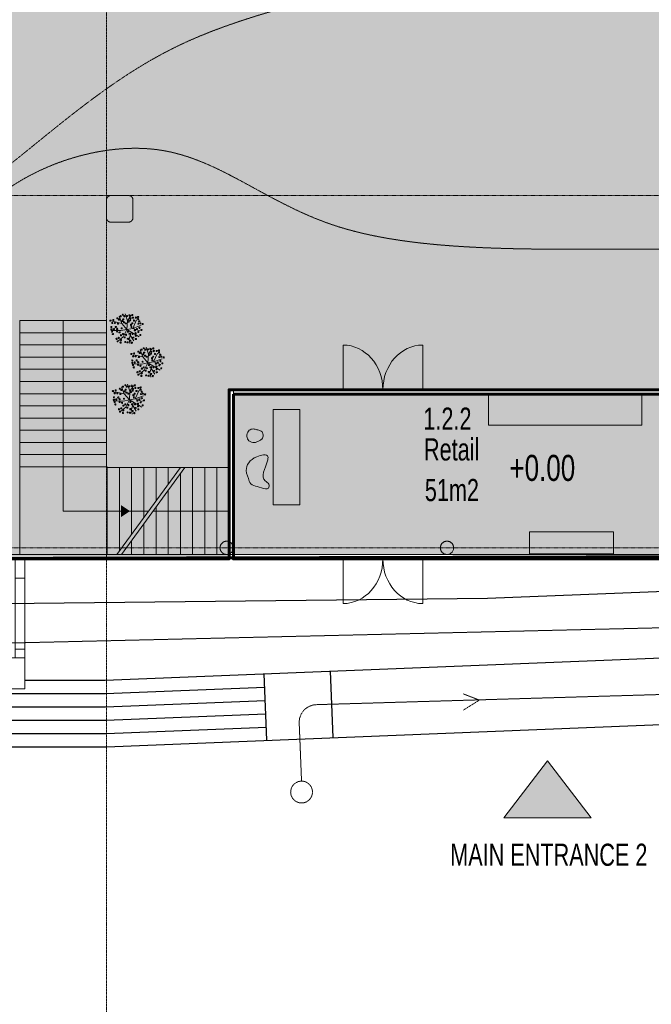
# Model space of a CAD drawing. Header units: millimetres. Extents: x -409347 to -76892, y 286088 to 1850972.
# Tile 340 of 364: x -257805 to -243535, y 1420954 to 1443180. Entities that reach past the tile are written whole.
import ezdxf

# ---------------------------------------------------------------- set-up
doc = ezdxf.new("R2010")
doc.units = ezdxf.units.MM
doc.linetypes.add('DGN Style 2', pattern=[3.08948, 1.853688, -1.235792])
doc.linetypes.add('DGN Style 4', pattern=[4.946257, 2.471584, -1.235792, 0.003089, -1.235792])
for name, color, linetype, lineweight in [('A_BU_CONCRETE_S_FILL', 7, 'Continuous', 0), ('A_BU_DOOR_S', 7, 'Continuous', 0), ('A_P_ALLG_RWO_X_X', 20, 'Continuous', 30), ('A_P_ERSC_TRE_A_X', 251, 'Continuous', 0), ('A_P_ERSC_TRE_V_X', 251, 'DGN Style 2', 0), ('A_P_TEXT_100_X_T', 80, 'Continuous', 0), ('A_P_TREPPE_TXT_A_T', 56, 'Continuous', 13), ('A_P_WAND_BET_A_X', 25, 'Continuous', 0), ('A_P_WAND_BET_V_X', 131, 'DGN Style 2', 0), ('A_P_WAND_BET_X_X', 251, 'Continuous', 30), ('W_MÖBEL LINIE', 252, 'Continuous', 13), ('W_TEXT1', 251, 'Continuous', 13), ('X_SCHRAFFUR 3', 65, 'Continuous', 0), ('Y_MENSCHEN (VOR GLAS)', 30, 'Continuous', 0), ('Z_RAUMSTEMPEL', 251, 'Continuous', 0)]:
    doc.layers.add(name, color=color, linetype=linetype, lineweight=lineweight)
doc.layers.add('A_P_ACHS_HAR_X_X', color=70, linetype='DGN Style 4', lineweight=0, transparency=0.7)
doc.styles.add('H_200-25', font='arial.ttf', dxfattribs={"width": 0.7, "height": 0.5})
doc.styles.add('HPP200-25', font='arial.ttf', dxfattribs={"width": 0.7, "height": 0.5})
doc.styles.add('HPP200-35', font='arial.ttf', dxfattribs={"width": 0.714286, "height": 0.7})

msp = doc.modelspace()

# ---------------------------------------------------------------- hatches: boundary and pattern name
at = {"layer": 'A_BU_CONCRETE_S_FILL', "lineweight": 90, "true_color": 0x991b1e, "transparency": 33554495}
msp.add_hatch(color=244, dxfattribs=at).paths.add_polyline_path([(-233896, 1454610), (-235892, 1454610), (-248504, 1453421), (-253652, 1454610), (-255849, 1454610), (-255845, 1463702), (-262837, 1463702), (-263082, 1431008), (-253075, 1431008), (-253075, 1434827), (-238325, 1434827), (-238325, 1431008), (-228377, 1431008), (-228378, 1439207), (-231044, 1439207), (-231044, 1444608), (-233896, 1444591)])
at = {"layer": 'A_BU_CONCRETE_S_FILL'}
h = msp.add_hatch(color=256, dxfattribs=at)
edge = h.paths.add_edge_path()
edge.add_spline(control_points=[(-255842, 1439134), (-255842, 1439131), (-255843, 1439128), (-255844, 1439125)], knot_values=[0, 0, 0, 0, 1, 1, 1, 1], degree=3, periodic=0)
edge.add_line((-255844, 1439125), (-255845, 1439107))
edge.add_line((-255845, 1439107), (-255845, 1438710))
edge.add_spline(control_points=[(-255845, 1438710), (-255845, 1438610), (-255745, 1438610)], knot_values=[0, 0, 0, 1, 1, 1], weights=[1, 0.707107, 1], degree=2, periodic=0)
edge.add_line((-255745, 1438610), (-255346, 1438610))
edge.add_line((-255346, 1438610), (-255338, 1438611))
edge.add_line((-255338, 1438611), (-255329, 1438612))
edge.add_line((-255329, 1438612), (-255320, 1438614))
edge.add_line((-255320, 1438614), (-255311, 1438617))
edge.add_line((-255311, 1438617), (-255302, 1438620))
edge.add_line((-255302, 1438620), (-255294, 1438625))
edge.add_spline(control_points=[(-255294, 1438625), (-255291, 1438626), (-255288, 1438628), (-255286, 1438630)], knot_values=[0, 0, 0, 0, 1, 1, 1, 1], degree=3, periodic=0)
edge.add_line((-255286, 1438630), (-255278, 1438636))
edge.add_line((-255278, 1438636), (-255271, 1438643))
edge.add_line((-255271, 1438643), (-255265, 1438651))
edge.add_line((-255265, 1438651), (-255260, 1438659))
edge.add_line((-255260, 1438659), (-255255, 1438667))
edge.add_line((-255255, 1438667), (-255251, 1438676))
edge.add_line((-255251, 1438676), (-255248, 1438684))
edge.add_line((-255248, 1438684), (-255246, 1438693))
edge.add_line((-255246, 1438693), (-255245, 1438702))
edge.add_line((-255245, 1438702), (-255245, 1438710))
edge.add_line((-255245, 1438710), (-255245, 1439114))
edge.add_line((-255245, 1439114), (-255245, 1439110))
edge.add_spline(control_points=[(-255245, 1439110), (-255245, 1439210), (-255345, 1439210)], knot_values=[0, 0, 0, 1, 1, 1], weights=[1, 0.707107, 1], degree=2, periodic=0)
edge.add_line((-255345, 1439210), (-255745, 1439210))
edge.add_line((-255745, 1439210), (-255753, 1439210))
edge.add_spline(control_points=[(-255753, 1439210), (-255756, 1439209), (-255759, 1439209), (-255762, 1439208)], knot_values=[0, 0, 0, 0, 1, 1, 1, 1], degree=3, periodic=0)
edge.add_spline(control_points=[(-255762, 1439208), (-255765, 1439208), (-255771, 1439207), (-255780, 1439204), (-255788, 1439200), (-255797, 1439195), (-255805, 1439190), (-255812, 1439183), (-255819, 1439176), (-255825, 1439169), (-255831, 1439160), (-255835, 1439152), (-255839, 1439143), (-255841, 1439137), (-255842, 1439134)], knot_values=[0, 0, 0, 0, 0.07803, 0.158084, 0.239923, 0.323263, 0.407782, 0.49312, 0.57889, 0.664684, 0.75009, 0.8347, 0.918123, 1, 1, 1, 1], degree=3, periodic=0)
at = {"layer": 'A_BU_CONCRETE_S_FILL', "lineweight": 90, "true_color": 0x9898cc, "transparency": 33554470}
msp.add_hatch(color=253, dxfattribs=at).paths.add_polyline_path([(-238425, 1434727), (-252949, 1434727), (-253001, 1431119), (-238477, 1431119)])
at = {"layer": 'A_BU_CONCRETE_S_FILL', "extrusion": (0, 0, -1)}
h = msp.add_hatch(color=256, dxfattribs=at)
edge = h.paths.add_edge_path()
edge.add_spline(control_points=[(253278, 1431258), (253278, 1431408), (253128, 1431408), (252978, 1431408), (252978, 1431258), (252978, 1431108), (253128, 1431108)], knot_values=[0, 0, 0, 0.333333, 0.333333, 0.666667, 0.666667, 1, 1, 1], weights=[1, 0.707107, 1, 0.707107, 1, 0.707107, 1], degree=2, periodic=0)
edge.add_spline(control_points=[(253128, 1431108), (253278, 1431108), (253278, 1431258)], knot_values=[0, 0, 0, 1, 1, 1], weights=[1, 0.707107, 1], degree=2, periodic=0)
h = msp.add_hatch(color=256, dxfattribs=at)
edge = h.paths.add_edge_path()
edge.add_spline(control_points=[(248301, 1431258), (248301, 1431408), (248151, 1431408), (248001, 1431408), (248001, 1431258), (248001, 1431108), (248151, 1431108)], knot_values=[0, 0, 0, 0.333333, 0.333333, 0.666667, 0.666667, 1, 1, 1], weights=[1, 0.707107, 1, 0.707107, 1, 0.707107, 1], degree=2, periodic=0)
edge.add_spline(control_points=[(248151, 1431108), (248301, 1431108), (248301, 1431258)], knot_values=[0, 0, 0, 1, 1, 1], weights=[1, 0.707107, 1], degree=2, periodic=0)
at = {"layer": 'A_P_TREPPE_TXT_A_T', "linetype": 'Continuous', "extrusion": (0, 0, -1)}
msp.add_hatch(color=256, dxfattribs=at).paths.add_polyline_path([(255514, 1432220), (255314, 1432087), (255514, 1431954), (255514, 1432087)])
at = {"layer": 'A_P_WAND_BET_A_X', "true_color": 0xed1f24}
msp.add_hatch(color=240, dxfattribs=at).paths.add_polyline_path([(-246865, 1425161), (-245879, 1426447), (-244892, 1425161)], flags=0)
at = {"layer": 'X_SCHRAFFUR 3', "transparency": 33554636}
h = msp.add_hatch(color=256, dxfattribs=at)
edge = h.paths.add_edge_path()
edge.add_ellipse((-255399, 1436207), major_axis=(-285, 285), ratio=1, start_angle=193.9885, end_angle=553.9885)
h = msp.add_hatch(color=256, dxfattribs=at)
edge = h.paths.add_edge_path()
edge.add_ellipse((-254926, 1435454), major_axis=(-285, 285), ratio=1, start_angle=193.9885, end_angle=553.9885)
h = msp.add_hatch(color=256, dxfattribs=at)
edge = h.paths.add_edge_path()
edge.add_ellipse((-255344, 1434618), major_axis=(-285, 285), ratio=1, start_angle=193.9885, end_angle=553.9885)
at = {"layer": 'Y_MENSCHEN (VOR GLAS)', "linetype": 'Continuous', "transparency": 33554661}
h = msp.add_hatch(color=256, dxfattribs=at)
edge = h.paths.add_edge_path()
edge.add_spline(control_points=[(-252618, 1432763), (-252588, 1432663), (-252411, 1432645), (-252175, 1432557), (-252163, 1432715), (-252392, 1432817), (-252239, 1433089), (-252166, 1433386), (-252551, 1433325), (-252745, 1433051), (-252642, 1432842), (-252618, 1432763)], knot_values=[0, 0, 0, 0, 0.14717, 0.223427, 0.264495, 0.315541, 0.530984, 0.576721, 0.696815, 0.881374, 1, 1, 1, 1], degree=3, periodic=0)
edge = h.paths.add_edge_path(flags=16)
edge.add_spline(control_points=[(-252672, 1432952), (-252677, 1432995), (-252654, 1433074), (-252556, 1433133), (-252467, 1433106), (-252384, 1433096), (-252315, 1433051), (-252301, 1432972), (-252320, 1432890), (-252408, 1432847), (-252504, 1432797), (-252635, 1432836), (-252668, 1432917), (-252672, 1432952)], knot_values=[0, 0, 0, 0, 0.121659, 0.207681, 0.296391, 0.37264, 0.453094, 0.504047, 0.594724, 0.666593, 0.772199, 0.899184, 1, 1, 1, 1], degree=3, periodic=0)

# ---------------------------------------------------------------- linework, layer by layer
at = {"color": 252, "true_color": 0x939598}
for p, q in [((-250722, 1426974), (-250782, 1428472)), ((-252220, 1426913), (-252280, 1428412))]:
    msp.add_line(p, q, dxfattribs=at)
at = {"color": 244, "lineweight": 60, "true_color": 0x991b1e}
for points in [[(-295285, 1429115), (-295285, 1463253), (-298313, 1463253), (-298313, 1490102), (-289365, 1490102), (-289365, 1488302), (-228244, 1488302), (-228244, 1452557), (-211316, 1457025), (-209529, 1451033), (-209742, 1450972), (-204640, 1431875), (-204285, 1431953), (-204376, 1432295), (-222916, 1427283), (-223926, 1431108), (-263082, 1431008), (-263082, 1428930), (-288575, 1429035), (-295285, 1429115)], [(-263082, 1431008), (-262837, 1463702), (-255845, 1463702), (-255849, 1454610), (-253652, 1454610), (-248504, 1453421), (-235892, 1454610), (-233896, 1454610), (-233896, 1444591), (-231044, 1444608), (-231044, 1439207), (-228378, 1439207), (-228377, 1431008), (-238325, 1431008), (-238325, 1434827), (-253075, 1434827), (-253075, 1431008), (-263082, 1431008)]]:
    msp.add_lwpolyline(points, dxfattribs=at)
at = {"color": 165, "lineweight": 60, "true_color": 0x5e67af}
msp.add_lwpolyline([(-252975, 1434727), (-238425, 1434727), (-238425, 1431008), (-252975, 1431008)], close=True, dxfattribs=at)
at = {"color": 252, "true_color": 0x939598}
for points in [[(-257689, 1428268), (-255875, 1428268), (-226586, 1429443)], [(-263298, 1427968), (-255869, 1427968), (-252268, 1428112)], [(-263298, 1426768), (-255845, 1426768), (-223127, 1428081)], [(-263298, 1427668), (-255863, 1427668), (-252256, 1427813)], [(-263298, 1427368), (-255857, 1427368), (-252244, 1427513)], [(-263298, 1427068), (-255851, 1427068), (-252232, 1427213)]]:
    msp.add_lwpolyline(points, dxfattribs=at)
at = {"layer": 'A_BU_CONCRETE_S_FILL'}
for points in [[(-255842, 1439134), (-255842, 1439131), (-255843, 1439128), (-255844, 1439125)], [(-255753, 1439210), (-255756, 1439209), (-255759, 1439209), (-255762, 1439208)], [(-255745, 1439210), (-255748, 1439210), (-255751, 1439210), (-255753, 1439210)], [(-255345, 1439210), (-255478, 1439210), (-255612, 1439210), (-255745, 1439210)], [(-255844, 1439125), (-255844, 1439119), (-255845, 1439113), (-255845, 1439107)], [(-255845, 1439107), (-255845, 1438975), (-255845, 1438843), (-255845, 1438710)], [(-255245, 1438710), (-255245, 1438845), (-255245, 1438979), (-255245, 1439114)], [(-255245, 1439114), (-255245, 1439112), (-255245, 1439111), (-255245, 1439110)], [(-255248, 1438684), (-255248, 1438687), (-255247, 1438690), (-255246, 1438693)], [(-255246, 1438693), (-255246, 1438696), (-255246, 1438699), (-255245, 1438702)], [(-255245, 1438702), (-255245, 1438705), (-255245, 1438707), (-255245, 1438710)], [(-255745, 1438610), (-255612, 1438610), (-255479, 1438610), (-255346, 1438610)], [(-255346, 1438610), (-255343, 1438610), (-255341, 1438611), (-255338, 1438611)], [(-255338, 1438611), (-255335, 1438611), (-255332, 1438611), (-255329, 1438612)], [(-255329, 1438612), (-255326, 1438612), (-255323, 1438613), (-255320, 1438614)], [(-255320, 1438614), (-255317, 1438615), (-255314, 1438616), (-255311, 1438617)], [(-255311, 1438617), (-255308, 1438618), (-255305, 1438619), (-255302, 1438620)], [(-255302, 1438620), (-255300, 1438622), (-255297, 1438623), (-255294, 1438625)], [(-255294, 1438625), (-255291, 1438626), (-255288, 1438628), (-255286, 1438630)], [(-255286, 1438630), (-255283, 1438632), (-255281, 1438634), (-255278, 1438636)], [(-255278, 1438636), (-255276, 1438639), (-255274, 1438641), (-255271, 1438643)], [(-255271, 1438643), (-255269, 1438646), (-255267, 1438648), (-255265, 1438651)], [(-255265, 1438651), (-255263, 1438653), (-255261, 1438656), (-255260, 1438659)], [(-255260, 1438659), (-255258, 1438661), (-255256, 1438664), (-255255, 1438667)], [(-255255, 1438667), (-255254, 1438670), (-255252, 1438673), (-255251, 1438676)], [(-255251, 1438676), (-255250, 1438679), (-255249, 1438682), (-255248, 1438684)]]:
    msp.add_open_spline(points, degree=3, dxfattribs=at)
msp.add_open_spline([(-255762, 1439208), (-255765, 1439208), (-255771, 1439207), (-255780, 1439204), (-255788, 1439200), (-255797, 1439195), (-255805, 1439190), (-255812, 1439183), (-255819, 1439176), (-255825, 1439169), (-255831, 1439160), (-255835, 1439152), (-255839, 1439143), (-255841, 1439137), (-255842, 1439134)], degree=3, knots=[0.93333333, 0.93333333, 0.93333333, 0.93333333, 0.93853535, 0.94387229, 0.94932819, 0.95488423, 0.96051883, 0.96620803, 0.97192598, 0.97764559, 0.98333932, 0.98897997, 0.99454155, 1, 1, 1, 1], dxfattribs=at)
for points, weights in [([(-255245, 1439110), (-255245, 1439168), (-255286, 1439210), (-255345, 1439210)], [1, 0.804737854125, 0.804737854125, 1]), ([(-255845, 1438710), (-255845, 1438652), (-255804, 1438610), (-255745, 1438610)], [1, 0.804737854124, 0.804737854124, 1])]:
    msp.add_rational_spline(points, weights, degree=3, dxfattribs=at)
for points, knots in [([(-253278, 1431258), (-253278, 1431408), (-253128, 1431408), (-252978, 1431408), (-252978, 1431258)], [0, 0, 0, 0.1666667, 0.1666667, 0.3333333, 0.3333333, 0.3333333]), ([(-248301, 1431258), (-248301, 1431408), (-248151, 1431408), (-248001, 1431408), (-248001, 1431258)], [0, 0, 0, 0.1666667, 0.1666667, 0.3333333, 0.3333333, 0.3333333]), ([(-252978, 1431258), (-252978, 1431108), (-253128, 1431108), (-253278, 1431108), (-253278, 1431258)], [0.3333333, 0.3333333, 0.3333333, 0.5, 0.5, 1, 1, 1]), ([(-248001, 1431258), (-248001, 1431108), (-248151, 1431108), (-248301, 1431108), (-248301, 1431258)], [0.3333333, 0.3333333, 0.3333333, 0.5, 0.5, 1, 1, 1])]:
    msp.add_rational_spline(points, [1, 0.707106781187, 1, 0.707106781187, 1], degree=2, knots=knots, dxfattribs=at)
at = {"layer": 'A_BU_DOOR_S', "extrusion": (0, 0, -1)}
for p, q in [((-250500, 1434827), (-250500, 1435835)), ((-250500, 1431008), (-250500, 1430000))]:
    msp.add_line(p, q, dxfattribs=at)
at = {"layer": 'A_BU_DOOR_S'}
for p, q in [((-248700, 1434827), (-248700, 1435835)), ((-248700, 1431008), (-248700, 1430000))]:
    msp.add_line(p, q, dxfattribs=at)
at = {"layer": 'A_BU_DOOR_S', "extrusion": (0, 0, -1)}
for centre, major_axis in [((-250500, 1434827), (0, 1008)), ((-248700, 1431008), (0, -1008))]:
    msp.add_ellipse(centre, major_axis=major_axis, ratio=0.892857, start_param=0, end_param=1.570796, dxfattribs=at)
at = {"layer": 'A_BU_DOOR_S'}
for centre, major_axis in [((-248700, 1434827), (0, 1008)), ((-250500, 1431008), (0, -1008))]:
    msp.add_ellipse(centre, major_axis=major_axis, ratio=0.892857, start_param=0, end_param=1.570796, dxfattribs=at)
at = {"layer": 'A_P_ACHS_HAR_X_X', "ltscale": 0.000466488, "transparency": 33554477}
for p, q in [((-255845, 1498030), (-255845, 1408030)), ((-218497, 1439210), (-308497, 1439210)), ((-218497, 1431258), (-308497, 1431258))]:
    msp.add_line(p, q, dxfattribs=at)
at = {"layer": 'A_P_ALLG_RWO_X_X', "ltscale": 0.01}
msp.add_lwpolyline([(-299753, 1490181), (-299092, 1462246), (-295976, 1462253), (-296285, 1429112), (-262954, 1429196), (-262955, 1429950), (-247238, 1430121), (-224692, 1431008), (-223950, 1427669), (-223424, 1425764), (-216588, 1426626), (-198132, 1432520), (-204837, 1460131), (-209821, 1458875), (-209547, 1457526), (-225733, 1453254), (-227536, 1491762)], dxfattribs=at)
at = {"layer": 'A_P_ERSC_TRE_A_X'}
for p, q in [((-256825, 1436113), (-256825, 1436388)), ((-256825, 1436113), (-256825, 1436388)), ((-256825, 1435838), (-256825, 1436113)), ((-256825, 1435838), (-256825, 1436113)), ((-256825, 1435563), (-256825, 1435838)), ((-256825, 1435563), (-256825, 1435838)), ((-256825, 1435288), (-256825, 1435563)), ((-256825, 1435288), (-256825, 1435563)), ((-256825, 1435013), (-256825, 1435288)), ((-256825, 1435013), (-256825, 1435288)), ((-256825, 1434738), (-256825, 1435013)), ((-256825, 1434738), (-256825, 1435013)), ((-256825, 1434463), (-256825, 1434738)), ((-256825, 1434463), (-256825, 1434738)), ((-256825, 1434188), (-256825, 1434463)), ((-256825, 1434188), (-256825, 1434463)), ((-256825, 1433913), (-256825, 1434188)), ((-256825, 1433913), (-256825, 1434188)), ((-256825, 1433638), (-256825, 1433913)), ((-256825, 1433638), (-256825, 1433913)), ((-256825, 1433363), (-256825, 1433638)), ((-256825, 1433363), (-256825, 1433638)), ((-256825, 1433088), (-256825, 1433363)), ((-256825, 1433088), (-256825, 1433363)), ((-257805, 1433088), (-255825, 1433088)), ((-257805, 1433088), (-255825, 1433088)), ((-255550, 1432088), (-255825, 1432088)), ((-255550, 1432088), (-255825, 1432088)), ((-255275, 1432088), (-255550, 1432088)), ((-255275, 1432088), (-255550, 1432088)), ((-255000, 1432088), (-255275, 1432088)), ((-255000, 1432088), (-255275, 1432088)), ((-254891, 1432088), (-255000, 1432088)), ((-254891, 1432088), (-255000, 1432088))]:
    msp.add_line(p, q, dxfattribs=at)
at = {"layer": 'A_P_ERSC_TRE_A_X', "linetype": 'Continuous'}
for p, q in [((-255607, 1431108), (-254175, 1433068)), ((-254075, 1433068), (-255507, 1431108))]:
    msp.add_line(p, q, dxfattribs=at)
at = {"layer": 'A_P_ERSC_TRE_A_X'}
for points in [[(-255845, 1436388), (-256825, 1436388), (-257805, 1436388)], [(-255845, 1436388), (-256825, 1436388), (-257805, 1436388)], [(-255845, 1436388), (-256825, 1436388), (-257805, 1436388)], [(-257805, 1436388), (-257805, 1433225), (-257805, 1433088)], [(-255845, 1433088), (-255845, 1433225), (-255845, 1436388)], [(-257805, 1436113), (-256825, 1436113), (-255845, 1436113)], [(-257805, 1436113), (-256825, 1436113), (-255845, 1436113)], [(-257805, 1436113), (-256825, 1436113), (-255845, 1436113)], [(-255845, 1436113), (-256825, 1436113), (-257805, 1436113)], [(-255845, 1436113), (-256825, 1436113), (-257805, 1436113)], [(-255845, 1436113), (-256825, 1436113), (-257805, 1436113)], [(-257805, 1435838), (-256825, 1435838), (-255845, 1435838)], [(-257805, 1435838), (-256825, 1435838), (-255845, 1435838)], [(-257805, 1435838), (-256825, 1435838), (-255845, 1435838)], [(-255845, 1435838), (-256825, 1435838), (-257805, 1435838)], [(-255845, 1435838), (-256825, 1435838), (-257805, 1435838)], [(-255845, 1435838), (-256825, 1435838), (-257805, 1435838)], [(-257805, 1435563), (-256825, 1435563), (-255845, 1435563)], [(-257805, 1435563), (-256825, 1435563), (-255845, 1435563)], [(-257805, 1435563), (-256825, 1435563), (-255845, 1435563)], [(-255845, 1435563), (-256825, 1435563), (-257805, 1435563)], [(-255845, 1435563), (-256825, 1435563), (-257805, 1435563)], [(-255845, 1435563), (-256825, 1435563), (-257805, 1435563)], [(-255845, 1435288), (-256825, 1435288), (-257805, 1435288)], [(-255845, 1435288), (-256825, 1435288), (-257805, 1435288)], [(-255845, 1435288), (-256825, 1435288), (-257805, 1435288)], [(-257805, 1435288), (-256825, 1435288), (-255845, 1435288)], [(-257805, 1435288), (-256825, 1435288), (-255845, 1435288)], [(-257805, 1435288), (-256825, 1435288), (-255845, 1435288)], [(-257805, 1435013), (-256825, 1435013), (-255845, 1435013)], [(-257805, 1435013), (-256825, 1435013), (-255845, 1435013)], [(-257805, 1435013), (-256825, 1435013), (-255845, 1435013)], [(-255845, 1435013), (-256825, 1435013), (-257805, 1435013)], [(-255845, 1435013), (-256825, 1435013), (-257805, 1435013)], [(-255845, 1435013), (-256825, 1435013), (-257805, 1435013)], [(-257805, 1434738), (-256825, 1434738), (-255845, 1434738)], [(-257805, 1434738), (-256825, 1434738), (-255845, 1434738)], [(-257805, 1434738), (-256825, 1434738), (-255845, 1434738)], [(-255845, 1434738), (-256825, 1434738), (-257805, 1434738)], [(-255845, 1434738), (-256825, 1434738), (-257805, 1434738)], [(-255845, 1434738), (-256825, 1434738), (-257805, 1434738)], [(-257805, 1434463), (-256825, 1434463), (-255845, 1434463)], [(-257805, 1434463), (-256825, 1434463), (-255845, 1434463)], [(-257805, 1434463), (-256825, 1434463), (-255845, 1434463)], [(-255845, 1434463), (-256825, 1434463), (-257805, 1434463)], [(-255845, 1434463), (-256825, 1434463), (-257805, 1434463)], [(-255845, 1434463), (-256825, 1434463), (-257805, 1434463)], [(-257805, 1434188), (-256825, 1434188), (-255845, 1434188)], [(-257805, 1434188), (-256825, 1434188), (-255845, 1434188)], [(-257805, 1434188), (-256825, 1434188), (-255845, 1434188)], [(-255845, 1434188), (-256825, 1434188), (-257805, 1434188)], [(-255845, 1434188), (-256825, 1434188), (-257805, 1434188)], [(-255845, 1434188), (-256825, 1434188), (-257805, 1434188)], [(-257805, 1433913), (-256825, 1433913), (-255845, 1433913)], [(-257805, 1433913), (-256825, 1433913), (-255845, 1433913)], [(-257805, 1433913), (-256825, 1433913), (-255845, 1433913)], [(-255845, 1433913), (-256825, 1433913), (-257805, 1433913)], [(-255845, 1433913), (-256825, 1433913), (-257805, 1433913)], [(-255845, 1433913), (-256825, 1433913), (-257805, 1433913)], [(-257805, 1433638), (-256825, 1433638), (-255845, 1433638)], [(-257805, 1433638), (-256825, 1433638), (-255845, 1433638)], [(-257805, 1433638), (-256825, 1433638), (-255845, 1433638)], [(-255845, 1433638), (-256825, 1433638), (-257805, 1433638)], [(-255845, 1433638), (-256825, 1433638), (-257805, 1433638)], [(-255845, 1433638), (-256825, 1433638), (-257805, 1433638)], [(-257805, 1433363), (-256825, 1433363), (-255845, 1433363)], [(-257805, 1433363), (-256825, 1433363), (-255845, 1433363)], [(-257805, 1433363), (-256825, 1433363), (-255845, 1433363)], [(-255845, 1433363), (-256825, 1433363), (-257805, 1433363)], [(-255845, 1433363), (-256825, 1433363), (-257805, 1433363)], [(-255845, 1433363), (-256825, 1433363), (-257805, 1433363)], [(-257805, 1433088), (-256815, 1433088), (-255825, 1433088)], [(-257805, 1431108), (-257805, 1432098), (-257805, 1433088)], [(-257805, 1433088), (-256825, 1433088), (-255845, 1433088)], [(-257805, 1433088), (-256825, 1433088), (-255845, 1433088)], [(-257805, 1433088), (-256825, 1433088), (-255845, 1433088)], [(-255825, 1433088), (-255825, 1432098), (-255825, 1431108)], [(-255825, 1433088), (-255825, 1432098), (-255825, 1431108)], [(-255825, 1433088), (-255825, 1432098), (-255825, 1431108)], [(-255550, 1433068), (-255687, 1433068), (-255825, 1433068)], [(-255550, 1433068), (-255687, 1433068), (-255825, 1433068)], [(-255825, 1433068), (-255825, 1432088), (-255825, 1431108)], [(-255825, 1433068), (-255825, 1432088), (-255825, 1431108)], [(-253075, 1433068), (-255687, 1433068), (-255825, 1433068)], [(-255825, 1433068), (-255825, 1432088), (-255825, 1431108)], [(-255550, 1433068), (-255550, 1432127), (-255550, 1431186)], [(-255550, 1433068), (-255550, 1432127), (-255550, 1431186)], [(-255550, 1433068), (-255550, 1432127), (-255550, 1431186)], [(-255550, 1431186), (-255550, 1432127), (-255550, 1433068)], [(-255550, 1431186), (-255550, 1432127), (-255550, 1433068)], [(-255550, 1431186), (-255550, 1432127), (-255550, 1433068)], [(-255275, 1433068), (-255275, 1432315), (-255275, 1431562)], [(-255275, 1433068), (-255275, 1432315), (-255275, 1431562)], [(-255275, 1433068), (-255275, 1432315), (-255275, 1431562)], [(-255275, 1431562), (-255275, 1432315), (-255275, 1433068)], [(-255275, 1431562), (-255275, 1432315), (-255275, 1433068)], [(-255275, 1431562), (-255275, 1432315), (-255275, 1433068)], [(-255000, 1433068), (-255000, 1432503), (-255000, 1431939)], [(-255000, 1433068), (-255000, 1432503), (-255000, 1431939)], [(-255000, 1433068), (-255000, 1432503), (-255000, 1431939)], [(-255000, 1431939), (-255000, 1432503), (-255000, 1433068)], [(-255000, 1431939), (-255000, 1432503), (-255000, 1433068)], [(-255000, 1431939), (-255000, 1432503), (-255000, 1433068)], [(-254725, 1433068), (-254725, 1432691), (-254725, 1432315)], [(-254725, 1433068), (-254725, 1432691), (-254725, 1432315)], [(-254725, 1433068), (-254725, 1432691), (-254725, 1432315)], [(-254725, 1432315), (-254725, 1432691), (-254725, 1433068)], [(-254725, 1432315), (-254725, 1432691), (-254725, 1433068)], [(-254725, 1432315), (-254725, 1432691), (-254725, 1433068)], [(-254450, 1433068), (-254450, 1432880), (-254450, 1432691)], [(-254450, 1433068), (-254450, 1432880), (-254450, 1432691)], [(-254450, 1433068), (-254450, 1432880), (-254450, 1432691)], [(-254450, 1432691), (-254450, 1432880), (-254450, 1433068)], [(-254450, 1432691), (-254450, 1432880), (-254450, 1433068)], [(-254450, 1432691), (-254450, 1432880), (-254450, 1433068)], [(-255825, 1431108), (-256815, 1431108), (-257805, 1431108)], [(-255825, 1431108), (-256815, 1431108), (-257805, 1431108)], [(-255825, 1431108), (-256815, 1431108), (-257805, 1431108)], [(-255825, 1431108), (-255687, 1431108), (-253075, 1431108)]]:
    msp.add_open_spline(points, degree=2, dxfattribs=at)
at = {"layer": 'A_P_ERSC_TRE_V_X'}
for p, q in [((-254725, 1432088), (-254791, 1432088)), ((-254450, 1432088), (-254725, 1432088)), ((-254175, 1432088), (-254450, 1432088)), ((-253900, 1432088), (-254175, 1432088)), ((-253625, 1432088), (-253900, 1432088)), ((-253350, 1432088), (-253625, 1432088)), ((-253075, 1432088), (-253350, 1432088))]:
    msp.add_line(p, q, dxfattribs=at)
for points in [[(-254175, 1433068), (-254175, 1433068), (-254175, 1433068)], [(-254175, 1433068), (-254175, 1433068), (-254175, 1433068)], [(-254175, 1433068), (-254175, 1433068), (-254175, 1433068)], [(-254175, 1432931), (-254175, 1432019), (-254175, 1431108)], [(-254175, 1432931), (-254175, 1432019), (-254175, 1431108)], [(-254175, 1432931), (-254175, 1432019), (-254175, 1431108)], [(-254175, 1431108), (-254175, 1432019), (-254175, 1432931)], [(-254175, 1431108), (-254175, 1432019), (-254175, 1432931)], [(-254175, 1431108), (-254175, 1432019), (-254175, 1432931)], [(-253900, 1433068), (-253900, 1432088), (-253900, 1431108)], [(-253900, 1433068), (-253900, 1432088), (-253900, 1431108)], [(-253900, 1433068), (-253900, 1432088), (-253900, 1431108)], [(-253900, 1431108), (-253900, 1432088), (-253900, 1433068)], [(-253900, 1431108), (-253900, 1432088), (-253900, 1433068)], [(-253900, 1431108), (-253900, 1432088), (-253900, 1433068)], [(-253625, 1433068), (-253625, 1432088), (-253625, 1431108)], [(-253625, 1433068), (-253625, 1432088), (-253625, 1431108)], [(-253625, 1433068), (-253625, 1432088), (-253625, 1431108)], [(-253625, 1431108), (-253625, 1432088), (-253625, 1433068)], [(-253625, 1431108), (-253625, 1432088), (-253625, 1433068)], [(-253625, 1431108), (-253625, 1432088), (-253625, 1433068)], [(-253350, 1433068), (-253350, 1432088), (-253350, 1431108)], [(-253350, 1433068), (-253350, 1432088), (-253350, 1431108)], [(-253350, 1433068), (-253350, 1432088), (-253350, 1431108)], [(-253350, 1431108), (-253350, 1432088), (-253350, 1433068)], [(-253350, 1431108), (-253350, 1432088), (-253350, 1433068)], [(-253350, 1431108), (-253350, 1432088), (-253350, 1433068)], [(-253075, 1431108), (-253075, 1432088), (-253075, 1433068)], [(-253075, 1431108), (-253075, 1432088), (-253075, 1433068)], [(-253075, 1431108), (-253075, 1432088), (-253075, 1433068)], [(-254450, 1431108), (-254450, 1431831), (-254450, 1432555)], [(-254450, 1431108), (-254450, 1431831), (-254450, 1432555)], [(-254450, 1431108), (-254450, 1431831), (-254450, 1432555)], [(-254450, 1432555), (-254450, 1431831), (-254450, 1431108)], [(-254450, 1432555), (-254450, 1431831), (-254450, 1431108)], [(-254450, 1432555), (-254450, 1431831), (-254450, 1431108)], [(-254725, 1431108), (-254725, 1431643), (-254725, 1432178)], [(-254725, 1431108), (-254725, 1431643), (-254725, 1432178)], [(-254725, 1431108), (-254725, 1431643), (-254725, 1432178)], [(-254725, 1432178), (-254725, 1431643), (-254725, 1431108)], [(-254725, 1432178), (-254725, 1431643), (-254725, 1431108)], [(-254725, 1432178), (-254725, 1431643), (-254725, 1431108)], [(-255000, 1431108), (-255000, 1431455), (-255000, 1431802)], [(-255000, 1431108), (-255000, 1431455), (-255000, 1431802)], [(-255000, 1431108), (-255000, 1431455), (-255000, 1431802)], [(-255000, 1431802), (-255000, 1431455), (-255000, 1431108)], [(-255000, 1431802), (-255000, 1431455), (-255000, 1431108)], [(-255000, 1431802), (-255000, 1431455), (-255000, 1431108)], [(-255275, 1431108), (-255275, 1431267), (-255275, 1431425)], [(-255275, 1431108), (-255275, 1431267), (-255275, 1431425)], [(-255275, 1431108), (-255275, 1431267), (-255275, 1431425)], [(-255275, 1431425), (-255275, 1431267), (-255275, 1431108)], [(-255275, 1431425), (-255275, 1431267), (-255275, 1431108)], [(-255275, 1431425), (-255275, 1431267), (-255275, 1431108)]]:
    msp.add_open_spline(points, degree=2, dxfattribs=at)
at = {"layer": 'A_P_TREPPE_TXT_A_T', "ltscale": 0.888069}
for p, q in [((-256825, 1432088), (-256825, 1436188)), ((-254891, 1432088), (-256825, 1432088))]:
    msp.add_line(p, q, dxfattribs=at)
at = {"layer": 'A_P_TREPPE_TXT_A_T'}
for p, q in [((-254725, 1432088), (-254791, 1432088)), ((-254450, 1432088), (-254725, 1432088)), ((-254175, 1432088), (-254450, 1432088)), ((-253900, 1432088), (-254175, 1432088)), ((-253625, 1432088), (-253900, 1432088)), ((-253350, 1432088), (-253625, 1432088)), ((-253075, 1432088), (-253350, 1432088))]:
    msp.add_line(p, q, dxfattribs=at)
at = {"layer": 'A_P_WAND_BET_A_X'}
for p, q in [((-257905, 1430572), (-257689, 1430572)), ((-257905, 1428972), (-257689, 1428972))]:
    msp.add_line(p, q, dxfattribs=at)
at = {"layer": 'A_P_WAND_BET_A_X', "ltscale": 0.003888}
for p, q in [((-245879, 1426447), (-246865, 1425161)), ((-244892, 1425161), (-245879, 1426447)), ((-246865, 1425161), (-244892, 1425161))]:
    msp.add_line(p, q, dxfattribs=at)
at = {"layer": 'A_P_WAND_BET_A_X', "ltscale": 0.01}
msp.add_3dface([(-409347, 1850972), (-87526, 1850972), (-87526, 286088), (-409347, 286088)], dxfattribs=at)
at = {"layer": 'A_P_WAND_BET_A_X'}
for points in [[(-253075, 1434827), (-252975, 1434827), (-252975, 1431008), (-253075, 1431008)], [(-238425, 1434827), (-238425, 1434727), (-252975, 1434727), (-252975, 1434827)], [(-263082, 1431008), (-263082, 1431108), (-223822, 1431108), (-223796, 1431008)], [(-257905, 1431008), (-257689, 1431008), (-257689, 1428772), (-257905, 1428772)], [(-258389, 1428772), (-257689, 1428772), (-257689, 1428072), (-258389, 1428072)]]:
    msp.add_3dface(points, dxfattribs=at)
at = {"layer": 'A_P_WAND_BET_V_X'}
msp.add_3dface([(-393854, 1527409), (-393847, 1392399), (-111053, 1392415), (-111060, 1527424)], dxfattribs=at)
msp.add_3dface([(-393854, 1527409), (-393847, 1392399), (-111053, 1392415), (-111060, 1527424)], dxfattribs=at)
at = {"layer": 'W_MÖBEL LINIE', "linetype": 'Continuous'}
for points in [[(-247211, 1434027), (-243747, 1434027), (-243747, 1434727), (-247211, 1434727)], [(-252075, 1434379), (-252075, 1432225), (-251475, 1432225), (-251475, 1434379)], [(-246287, 1431119), (-244387, 1431119), (-244387, 1431619), (-246287, 1431619)]]:
    msp.add_3dface(points, dxfattribs=at)
at = {"layer": 'Y_MENSCHEN (VOR GLAS)'}
for p, q in [((-255497, 1436324), (-255558, 1436484)), ((-255370, 1436382), (-255421, 1436539)), ((-255370, 1436382), (-255288, 1436507)), ((-255497, 1436324), (-255708, 1436372)), ((-255381, 1436187), (-255497, 1436324)), ((-255381, 1436187), (-255370, 1436382)), ((-255252, 1436209), (-255164, 1436408)), ((-255252, 1436209), (-255061, 1436281)), ((-255520, 1436161), (-255746, 1436165)), ((-255464, 1436021), (-255572, 1435934)), ((-255381, 1436187), (-255520, 1436161)), ((-255381, 1436187), (-255464, 1436021)), ((-255381, 1436187), (-255252, 1436209)), ((-255381, 1436187), (-255102, 1436019)), ((-255288, 1436130), (-255333, 1435972)), ((-255307, 1436062), (-255226, 1435931)), ((-255252, 1436209), (-255089, 1436153)), ((-255333, 1435972), (-255317, 1435867)), ((-255024, 1435571), (-255235, 1435618)), ((-255024, 1435571), (-255086, 1435730)), ((-254897, 1435628), (-254948, 1435785)), ((-254909, 1435433), (-254897, 1435628)), ((-254897, 1435628), (-254816, 1435753)), ((-254780, 1435456), (-254692, 1435654)), ((-255048, 1435407), (-255273, 1435411)), ((-254909, 1435433), (-255048, 1435407)), ((-254909, 1435433), (-255024, 1435571)), ((-254909, 1435433), (-254992, 1435267)), ((-254909, 1435433), (-254780, 1435456)), ((-254909, 1435433), (-254629, 1435265)), ((-254815, 1435377), (-254861, 1435219)), ((-254780, 1435456), (-254589, 1435527)), ((-254780, 1435456), (-254617, 1435399)), ((-254992, 1435267), (-255099, 1435181)), ((-254861, 1435219), (-254844, 1435113)), ((-254835, 1435308), (-254753, 1435177)), ((-255315, 1434793), (-255366, 1434950)), ((-255315, 1434793), (-255233, 1434918)), ((-255442, 1434735), (-255653, 1434783)), ((-255442, 1434735), (-255503, 1434895)), ((-255326, 1434598), (-255442, 1434735)), ((-255326, 1434598), (-255315, 1434793)), ((-255197, 1434620), (-255109, 1434819)), ((-255197, 1434620), (-255006, 1434692)), ((-255465, 1434572), (-255691, 1434576)), ((-255326, 1434598), (-255465, 1434572)), ((-255326, 1434598), (-255409, 1434432)), ((-255326, 1434598), (-255197, 1434620)), ((-255326, 1434598), (-255047, 1434430)), ((-255233, 1434541), (-255278, 1434384)), ((-255252, 1434473), (-255171, 1434342)), ((-255197, 1434620), (-255034, 1434564)), ((-255409, 1434432), (-255517, 1434345)), ((-255278, 1434384), (-255262, 1434278))]:
    msp.add_line(p, q, dxfattribs=at)
at = {"layer": 'Y_MENSCHEN (VOR GLAS)', "linetype": 'DGN Style 2', "lineweight": 13}
msp.add_line((-247421, 1427820), (-247784, 1427594), dxfattribs=at)
for points in [[(-240132, 1428041), (-239565, 1428061, 0.40916), (-239180, 1428469), (-239192, 1429148, 0.41519), (-239601, 1429540), (-260214, 1429058, -0.414214), (-260622, 1429449), (-260636, 1430058)], [(-251437, 1425991), (-251490, 1427302, -0.417869), (-251101, 1427718), (-240130, 1428041)]]:
    msp.add_lwpolyline(points, format="xyb", dxfattribs=at)
msp.add_lwpolyline([(-247421, 1427820), (-247779, 1427961)], dxfattribs=at)
msp.add_circle((-251437, 1425745), 246, dxfattribs=at)
at = {"layer": 'Y_MENSCHEN (VOR GLAS)'}
for centre, major_axis, start_param, end_param in [((-255525, 1436486), (10.1, 10.1), 4.956535, 11.23972), ((-255475, 1436519), (-8.19, 8.19), 3.385738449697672, 9.668923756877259), ((-255441, 1436487), (10.1, 10.1), 4.956535, 11.23972), ((-255380, 1436490), (-8.19, 8.19), 3.385738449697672, 9.668923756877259), ((-255327, 1436503), (10.1, 10.1), 4.956535, 11.23972), ((-255260, 1436513), (-10.1, 10.1), 3.385738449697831, 9.668923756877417), ((-255248, 1436454), (10.1, 10.1), 4.956535, 11.23972), ((-255179, 1436456), (10.1, 10.1), 4.956535, 11.23972), ((-255130, 1436469), (-10.1, 10.1), 3.385738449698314, 9.6689237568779), ((-255754, 1436386), (10.1, 10.1), 4.956535, 11.23972), ((-255732, 1436241), (8.19, 8.19), 4.956535, 11.23972), ((-255712, 1436337), (10.1, 10.1), 4.956535, 11.23972), ((-255691, 1436403), (8.19, 8.19), 4.956535, 11.23972), ((-255655, 1436335), (-8.19, 8.19), 3.385738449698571, 9.668923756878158), ((-255634, 1436241), (10.1, 10.1), 4.956535, 11.23972), ((-255598, 1436438), (-8.19, 8.19), 3.385738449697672, 9.668923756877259), ((-255584, 1436319), (-10.1, 10.1), 3.385738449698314, 9.6689237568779), ((-255562, 1436413), (10.1, 10.1), 4.956535, 11.23972), ((-255488, 1436378), (8.19, 8.19), 4.956535, 11.23972), ((-255465, 1436417), (-10.1, 10.1), 3.385738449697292, 9.668923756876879), ((-255447, 1436350), (10.1, 10.1), 4.956535, 11.23972), ((-255407, 1436328), (8.19, 8.19), 4.956535, 11.23972), ((-255346, 1436368), (-10.1, 10.1), 3.38573844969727, 9.668923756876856), ((-255308, 1436395), (8.19, 8.19), 4.956535, 11.23972), ((-255301, 1436436), (8.19, 8.19), 4.956535, 11.23972), ((-255289, 1436291), (10.1, 10.1), 4.956535, 11.23972), ((-255280, 1436246), (-8.19, 8.19), 3.385738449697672, 9.668923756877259), ((-255260, 1436325), (-8.19, 8.19), 3.385738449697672, 9.668923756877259), ((-255220, 1436388), (10.1, 10.1), 4.956535, 11.23972), ((-255130, 1436420), (-10.1, 10.1), 3.385738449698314, 9.6689237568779), ((-255121, 1436317), (-8.19, 8.19), 3.385738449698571, 9.668923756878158), ((-255103, 1436371), (10.1, 10.1), 4.956535, 11.23972), ((-255100, 1436225), (10.1, 10.1), 4.956535, 11.23972), ((-255076, 1436327), (-8.19, 8.19), 3.385738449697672, 9.668923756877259), ((-255026, 1436310), (-10.1, 10.1), 3.385738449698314, 9.6689237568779), ((-255732, 1436191), (10.1, 10.1), 4.956535, 11.23972), ((-255716, 1436137), (8.19, 8.19), 4.956535, 11.23972), ((-255700, 1436084), (10.1, 10.1), 4.956535, 11.23972), ((-255678, 1436196), (-10.1, 10.1), 3.385738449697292, 9.668923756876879), ((-255600, 1436201), (10.1, 10.1), 4.956535, 11.23972), ((-255603, 1436141), (-8.19, 8.19), 3.385738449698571, 9.668923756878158), ((-255549, 1436122), (-10.1, 10.1), 3.385738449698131, 9.668923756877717), ((-255517, 1436057), (10.1, 10.1), 4.956535, 11.23972), ((-255502, 1436211), (8.19, 8.19), 4.956535, 11.23972), ((-255473, 1436087), (8.19, 8.19), 4.956535, 11.23972), ((-255430, 1436009), (8.19, 8.19), 4.956535, 11.23972), ((-255405, 1436068), (-10.1, 10.1), 3.385738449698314, 9.6689237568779), ((-255359, 1436138), (-10.1, 10.1), 3.385738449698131, 9.668923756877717), ((-255324, 1436089), (-8.19, 8.19), 3.385738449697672, 9.668923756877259), ((-255255, 1436085), (-8.19, 8.19), 3.38573844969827, 9.668923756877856), ((-255201, 1436170), (-10.1, 10.1), 3.385738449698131, 9.668923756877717), ((-255187, 1436102), (10.1, 10.1), 4.956535, 11.23972), ((-255185, 1436043), (-8.19, 8.19), 3.385738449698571, 9.668923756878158), ((-255157, 1436198), (-8.19, 8.19), 3.385738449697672, 9.668923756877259), ((-255125, 1436129), (8.19, 8.19), 4.956535, 11.23972), ((-255080, 1436063), (8.19, 8.19), 4.956535, 11.23972), ((-255055, 1436176), (10.1, 10.1), 4.956535, 11.23972), ((-255616, 1435976), (-10.1, 10.1), 3.385738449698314, 9.6689237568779), ((-255594, 1435918), (-8.19, 8.19), 3.385738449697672, 9.668923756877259), ((-255566, 1435996), (10.1, 10.1), 4.956535, 11.23972), ((-255526, 1435894), (10.1, 10.1), 4.956535, 11.23972), ((-255517, 1435949), (8.19, 8.19), 4.956535, 11.23972), ((-255421, 1435903), (8.19, 8.19), 4.956535, 11.23972), ((-255367, 1435897), (-10.1, 10.1), 3.385738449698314, 9.6689237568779), ((-255361, 1435978), (10.1, 10.1), 4.956535, 11.23972), ((-255306, 1435934), (8.19, 8.19), 4.956535, 11.23972), ((-255272, 1435888), (-10.1, 10.1), 3.385738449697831, 9.668923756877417), ((-255238, 1436006), (8.19, 8.19), 4.956535, 11.23972), ((-255180, 1435973), (-10.1, 10.1), 3.385738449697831, 9.668923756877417), ((-255281, 1435633), (10.1, 10.1), 4.956535, 11.23972), ((-255240, 1435584), (10.1, 10.1), 4.956535, 11.23972), ((-255219, 1435650), (8.19, 8.19), 4.956535, 11.23972), ((-255183, 1435582), (-8.19, 8.19), 3.385738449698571, 9.668923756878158), ((-255125, 1435685), (-8.19, 8.19), 3.385738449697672, 9.668923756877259), ((-255111, 1435566), (-10.1, 10.1), 3.385738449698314, 9.6689237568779), ((-255089, 1435659), (10.1, 10.1), 4.956535, 11.23972), ((-255052, 1435732), (10.1, 10.1), 4.956535, 11.23972), ((-255015, 1435625), (8.19, 8.19), 4.956535, 11.23972), ((-255002, 1435765), (-8.19, 8.19), 3.385738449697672, 9.668923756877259), ((-254993, 1435664), (-10.1, 10.1), 3.385738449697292, 9.668923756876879), ((-254975, 1435596), (10.1, 10.1), 4.956535, 11.23972), ((-254968, 1435734), (10.1, 10.1), 4.956535, 11.23972), ((-254935, 1435574), (8.19, 8.19), 4.956535, 11.23972), ((-254907, 1435737), (-8.19, 8.19), 3.385738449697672, 9.668923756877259), ((-254873, 1435615), (-10.1, 10.1), 3.38573844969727, 9.668923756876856), ((-254854, 1435749), (10.1, 10.1), 4.956535, 11.23972), ((-254835, 1435641), (8.19, 8.19), 4.956535, 11.23972), ((-254828, 1435683), (8.19, 8.19), 4.956535, 11.23972), ((-254787, 1435760), (-10.1, 10.1), 3.385738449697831, 9.668923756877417), ((-254788, 1435572), (-8.19, 8.19), 3.385738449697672, 9.668923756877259), ((-254776, 1435700), (10.1, 10.1), 4.956535, 11.23972), ((-254748, 1435634), (10.1, 10.1), 4.956535, 11.23972), ((-254707, 1435702), (10.1, 10.1), 4.956535, 11.23972), ((-254657, 1435667), (-10.1, 10.1), 3.385738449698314, 9.6689237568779), ((-254657, 1435715), (-10.1, 10.1), 3.385738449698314, 9.6689237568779), ((-254648, 1435563), (-8.19, 8.19), 3.385738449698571, 9.668923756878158), ((-254631, 1435617), (10.1, 10.1), 4.956535, 11.23972), ((-254604, 1435573), (-8.19, 8.19), 3.385738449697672, 9.668923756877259), ((-255259, 1435438), (10.1, 10.1), 4.956535, 11.23972), ((-255260, 1435488), (8.19, 8.19), 4.956535, 11.23972), ((-255243, 1435384), (8.19, 8.19), 4.956535, 11.23972), ((-255206, 1435442), (-10.1, 10.1), 3.385738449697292, 9.668923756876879), ((-255162, 1435488), (10.1, 10.1), 4.956535, 11.23972), ((-255127, 1435447), (10.1, 10.1), 4.956535, 11.23972), ((-255130, 1435388), (-8.19, 8.19), 3.385738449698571, 9.668923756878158), ((-255077, 1435368), (-10.1, 10.1), 3.385738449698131, 9.668923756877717), ((-255029, 1435457), (8.19, 8.19), 4.956535, 11.23972), ((-254886, 1435385), (-10.1, 10.1), 3.385738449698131, 9.668923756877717), ((-254816, 1435538), (10.1, 10.1), 4.956535, 11.23972), ((-254807, 1435493), (-8.19, 8.19), 3.385738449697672, 9.668923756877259), ((-254728, 1435417), (-10.1, 10.1), 3.385738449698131, 9.668923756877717), ((-254715, 1435349), (10.1, 10.1), 4.956535, 11.23972), ((-254684, 1435444), (-8.19, 8.19), 3.385738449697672, 9.668923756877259), ((-254652, 1435376), (8.19, 8.19), 4.956535, 11.23972), ((-254627, 1435472), (10.1, 10.1), 4.956535, 11.23972), ((-254583, 1435422), (10.1, 10.1), 4.956535, 11.23972), ((-254553, 1435556), (-10.1, 10.1), 3.385738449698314, 9.6689237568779), ((-255227, 1435330), (10.1, 10.1), 4.956535, 11.23972), ((-255143, 1435223), (-10.1, 10.1), 3.385738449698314, 9.6689237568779), ((-255122, 1435164), (-8.19, 8.19), 3.385738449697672, 9.668923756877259), ((-255093, 1435242), (10.1, 10.1), 4.956535, 11.23972), ((-255054, 1435140), (10.1, 10.1), 4.956535, 11.23972), ((-255044, 1435304), (10.1, 10.1), 4.956535, 11.23972), ((-255044, 1435196), (8.19, 8.19), 4.956535, 11.23972), ((-255001, 1435333), (8.19, 8.19), 4.956535, 11.23972), ((-254957, 1435255), (8.19, 8.19), 4.956535, 11.23972), ((-254948, 1435150), (8.19, 8.19), 4.956535, 11.23972), ((-254932, 1435314), (-10.1, 10.1), 3.385738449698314, 9.6689237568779), ((-254894, 1435143), (-10.1, 10.1), 3.385738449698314, 9.6689237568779), ((-254888, 1435224), (10.1, 10.1), 4.956535, 11.23972), ((-254852, 1435335), (-8.19, 8.19), 3.385738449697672, 9.668923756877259), ((-254834, 1435181), (8.19, 8.19), 4.956535, 11.23972), ((-254799, 1435135), (-10.1, 10.1), 3.385738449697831, 9.668923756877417), ((-254782, 1435332), (-8.19, 8.19), 3.38573844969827, 9.668923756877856), ((-254766, 1435253), (8.19, 8.19), 4.956535, 11.23972), ((-254713, 1435289), (-8.19, 8.19), 3.385738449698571, 9.668923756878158), ((-254707, 1435220), (-10.1, 10.1), 3.385738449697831, 9.668923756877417), ((-254608, 1435309), (8.19, 8.19), 4.956535, 11.23972), ((-255470, 1434897), (10.1, 10.1), 4.956535, 11.23972), ((-255420, 1434930), (-8.19, 8.19), 3.385738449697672, 9.668923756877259), ((-255386, 1434898), (10.1, 10.1), 4.956535, 11.23972), ((-255325, 1434901), (-8.19, 8.19), 3.385738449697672, 9.668923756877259), ((-255272, 1434914), (10.1, 10.1), 4.956535, 11.23972), ((-255205, 1434924), (-10.1, 10.1), 3.385738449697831, 9.668923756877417), ((-255699, 1434797), (10.1, 10.1), 4.956535, 11.23972), ((-255657, 1434748), (10.1, 10.1), 4.956535, 11.23972), ((-255636, 1434814), (8.19, 8.19), 4.956535, 11.23972), ((-255600, 1434746), (-8.19, 8.19), 3.385738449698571, 9.668923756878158), ((-255543, 1434849), (-8.19, 8.19), 3.385738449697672, 9.668923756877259), ((-255529, 1434731), (-10.1, 10.1), 3.385738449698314, 9.6689237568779), ((-255507, 1434824), (10.1, 10.1), 4.956535, 11.23972), ((-255433, 1434789), (8.19, 8.19), 4.956535, 11.23972), ((-255410, 1434828), (-10.1, 10.1), 3.385738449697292, 9.668923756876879), ((-255392, 1434761), (10.1, 10.1), 4.956535, 11.23972), ((-255352, 1434739), (8.19, 8.19), 4.956535, 11.23972), ((-255291, 1434779), (-10.1, 10.1), 3.38573844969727, 9.668923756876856), ((-255253, 1434806), (8.19, 8.19), 4.956535, 11.23972), ((-255246, 1434847), (8.19, 8.19), 4.956535, 11.23972), ((-255234, 1434703), (10.1, 10.1), 4.956535, 11.23972), ((-255205, 1434736), (-8.19, 8.19), 3.385738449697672, 9.668923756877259), ((-255193, 1434865), (10.1, 10.1), 4.956535, 11.23972), ((-255165, 1434799), (10.1, 10.1), 4.956535, 11.23972), ((-255124, 1434867), (10.1, 10.1), 4.956535, 11.23972), ((-255075, 1434880), (-10.1, 10.1), 3.385738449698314, 9.6689237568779), ((-255075, 1434831), (-10.1, 10.1), 3.385738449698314, 9.6689237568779), ((-255066, 1434728), (-8.19, 8.19), 3.385738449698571, 9.668923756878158), ((-255048, 1434782), (10.1, 10.1), 4.956535, 11.23972), ((-255021, 1434738), (-8.19, 8.19), 3.385738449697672, 9.668923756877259), ((-254971, 1434721), (-10.1, 10.1), 3.385738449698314, 9.6689237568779), ((-255677, 1434602), (10.1, 10.1), 4.956535, 11.23972), ((-255677, 1434653), (8.19, 8.19), 4.956535, 11.23972), ((-255661, 1434548), (8.19, 8.19), 4.956535, 11.23972), ((-255645, 1434495), (10.1, 10.1), 4.956535, 11.23972), ((-255623, 1434607), (-10.1, 10.1), 3.385738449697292, 9.668923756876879), ((-255579, 1434652), (10.1, 10.1), 4.956535, 11.23972), ((-255545, 1434612), (10.1, 10.1), 4.956535, 11.23972), ((-255548, 1434552), (-8.19, 8.19), 3.385738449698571, 9.668923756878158), ((-255494, 1434533), (-10.1, 10.1), 3.385738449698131, 9.668923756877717), ((-255462, 1434468), (10.1, 10.1), 4.956535, 11.23972), ((-255447, 1434622), (8.19, 8.19), 4.956535, 11.23972), ((-255418, 1434498), (8.19, 8.19), 4.956535, 11.23972), ((-255350, 1434479), (-10.1, 10.1), 3.385738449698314, 9.6689237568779), ((-255304, 1434549), (-10.1, 10.1), 3.385738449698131, 9.668923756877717), ((-255269, 1434500), (-8.19, 8.19), 3.385738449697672, 9.668923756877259), ((-255225, 1434657), (-8.19, 8.19), 3.385738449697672, 9.668923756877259), ((-255200, 1434496), (-8.19, 8.19), 3.38573844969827, 9.668923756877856), ((-255146, 1434581), (-10.1, 10.1), 3.385738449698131, 9.668923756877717), ((-255132, 1434513), (10.1, 10.1), 4.956535, 11.23972), ((-255130, 1434454), (-8.19, 8.19), 3.385738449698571, 9.668923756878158), ((-255102, 1434609), (-8.19, 8.19), 3.385738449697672, 9.668923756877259), ((-255070, 1434540), (8.19, 8.19), 4.956535, 11.23972), ((-255045, 1434636), (10.1, 10.1), 4.956535, 11.23972), ((-255025, 1434474), (8.19, 8.19), 4.956535, 11.23972), ((-255000, 1434587), (10.1, 10.1), 4.956535, 11.23972), ((-255561, 1434387), (-10.1, 10.1), 3.385738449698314, 9.6689237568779), ((-255539, 1434329), (-8.19, 8.19), 3.385738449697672, 9.668923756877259), ((-255511, 1434407), (10.1, 10.1), 4.956535, 11.23972), ((-255471, 1434305), (10.1, 10.1), 4.956535, 11.23972), ((-255462, 1434360), (8.19, 8.19), 4.956535, 11.23972), ((-255375, 1434420), (8.19, 8.19), 4.956535, 11.23972), ((-255366, 1434314), (8.19, 8.19), 4.956535, 11.23972), ((-255312, 1434308), (-10.1, 10.1), 3.385738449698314, 9.6689237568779), ((-255306, 1434389), (10.1, 10.1), 4.956535, 11.23972), ((-255251, 1434345), (8.19, 8.19), 4.956535, 11.23972), ((-255217, 1434299), (-10.1, 10.1), 3.385738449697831, 9.668923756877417), ((-255183, 1434418), (8.19, 8.19), 4.956535, 11.23972), ((-255125, 1434384), (-10.1, 10.1), 3.385738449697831, 9.668923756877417)]:
    msp.add_ellipse(centre, major_axis=major_axis, ratio=1, start_param=start_param, end_param=end_param, dxfattribs=at)
at = {"layer": 'Y_MENSCHEN (VOR GLAS)', "linetype": 'DGN Style 2', "lineweight": 13}
for points in [[(-273151, 1423608), (-275807, 1427855), (-274497, 1431347), (-275179, 1435592), (-275383, 1437788), (-270990, 1437554), (-265754, 1437288), (-259573, 1437839), (-254845, 1443359), (-246685, 1444125), (-245661, 1448455), (-251267, 1454260), (-257694, 1449626), (-256739, 1457209), (-258486, 1461847), (-263395, 1459665), (-266577, 1460787)], [(-258790, 1423312), (-260105, 1428571), (-260060, 1432160), (-263951, 1433391), (-260016, 1434585), (-259628, 1439161), (-254305, 1441074), (-251196, 1437997), (-244593, 1437997), (-239346, 1437997), (-238491, 1438463), (-237414, 1437849), (-236950, 1437595), (-233595, 1437995), (-234329, 1435888)]]:
    msp.add_open_spline(points, degree=3, dxfattribs=at)
at = {"layer": 'Y_MENSCHEN (VOR GLAS)'}
for points, start_tangent, end_tangent in [([(-252672, 1433772), (-252635, 1433895), (-252556, 1433940), (-252464, 1433928), (-252385, 1433910), (-252318, 1433858), (-252306, 1433806), (-252334, 1433714), (-252396, 1433673), (-252501, 1433634), (-252628, 1433676), (-252672, 1433772)], (-0.113728, 0.993512), (-0.113728, 0.993512)), ([(-252618, 1432763), (-252345, 1432615), (-252184, 1432608), (-252178, 1432695), (-252257, 1432768), (-252209, 1433220), (-252197, 1433316), (-252450, 1433314), (-252686, 1433004), (-252618, 1432763)], (0.289153, -0.957283), (0.289153, -0.957283))]:
    msp.add_spline(points, degree=3, dxfattribs=dict(at, start_tangent=start_tangent, end_tangent=end_tangent))

# ---------------------------------------------------------------- texts
at = {"layer": 'A_P_TEXT_100_X_T', "color": 6, "true_color": 0xff00ff, "style": 'HPP200-35', "width": 0.714286}
msp.add_text('+0.00', height=588.6, dxfattribs=at).set_placement((-246740, 1432768))
at = {"layer": 'A_P_WAND_BET_X_X', "style": 'HPP200-25', "width": 0.7}
msp.add_text('51m2', height=500, dxfattribs=at).set_placement((-248652, 1432313))
at = {"layer": 'W_TEXT1', "style": 'H_200-25', "width": 0.7}
msp.add_text('Retail', height=500, dxfattribs=at).set_placement((-248671, 1433230))
at = {"layer": 'W_TEXT1', "color": 7, "style": 'H_200-25', "width": 0.7}
msp.add_text('MAIN ENTRANCE 2', height=500, dxfattribs=at).set_placement((-248078, 1424080))
at = {"layer": 'Z_RAUMSTEMPEL', "style": 'HPP200-25', "width": 0.7}
msp.add_text('1.2.2', height=500, dxfattribs=at).set_placement((-248685, 1433924))

doc.saveas('drawing.dxf')
